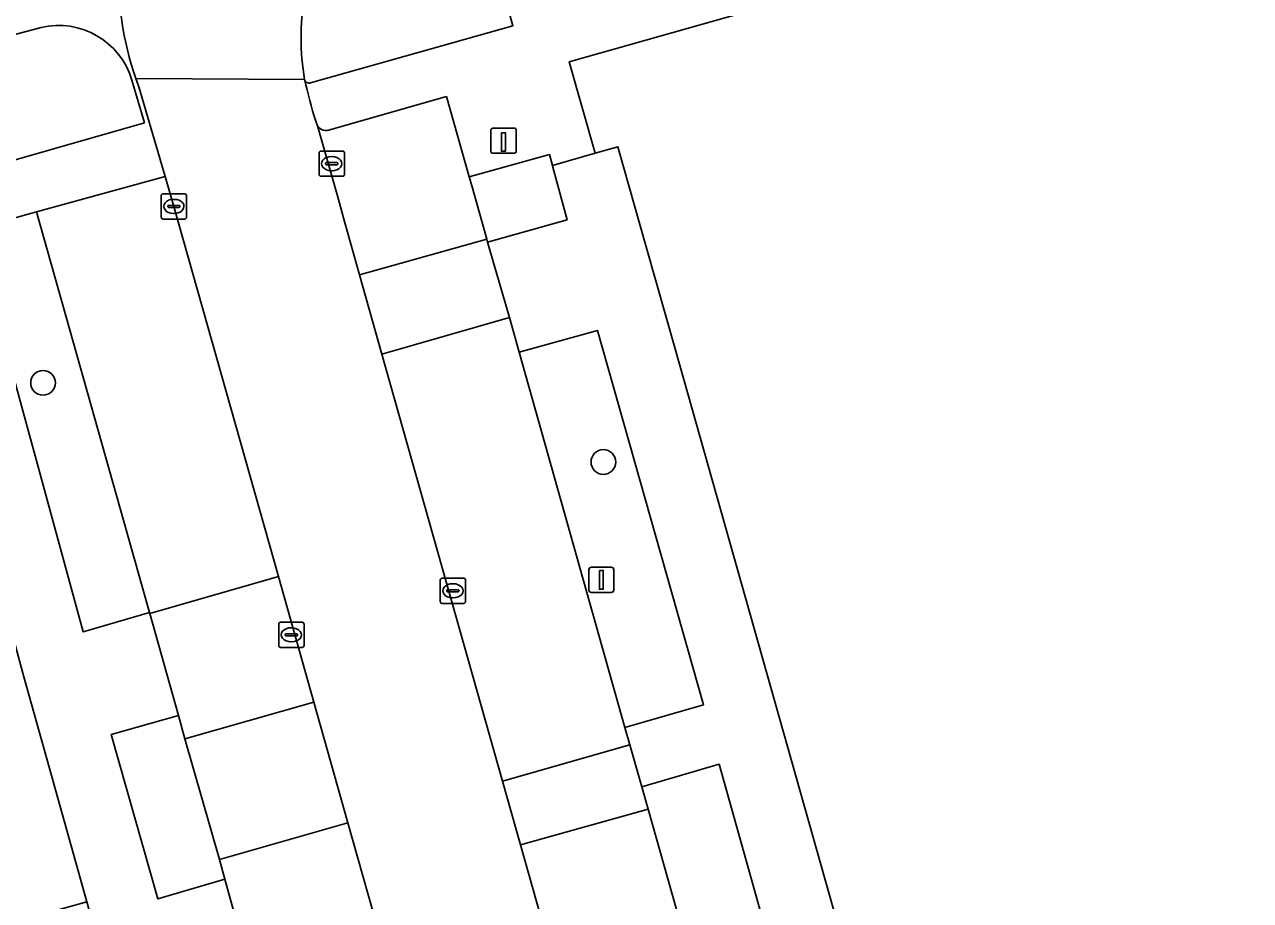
# Model space of a CAD drawing. Extents: x 159680 to 160786, y 387323 to 388340.
# Drawn here: x 159790.84 to 159839.39, y 388053.61 to 388088.29 of the extents above; entities that cross this region are included whole.
import ezdxf

# ---------------------------------------------------------------- set-up
doc = ezdxf.new("R2010")
doc.units = 0
for name, color, linetype in [('IMGEO_Boom', 7, 'Continuous'), ('IMGEO_Groenvoorziening', 7, 'Continuous'), ('IMGEO_Kolk', 7, 'Continuous'), ('IMGEO_Laadpaal', 7, 'Continuous'), ('IMGEO_Lichtmast', 7, 'Continuous'), ('IMGEO_Pand', 7, 'Continuous'), ('IMGEO_Parkeervlak_open', 7, 'Continuous'), ('IMGEO_Rijbaan_lokaal_gesloten', 7, 'Continuous'), ('IMGEO_Voetpad_open', 7, 'Continuous')]:
    doc.layers.add(name, color=color, linetype=linetype)

msp = doc.modelspace()

# ---------------------------------------------------------------- linework, layer by layer
at = {"layer": 'IMGEO_Boom'}
for centre in [(159791.575, 388074.102), (159813.766, 388070.967)]:
    msp.add_circle(centre, 0.489, dxfattribs=at)
at = {"layer": 'IMGEO_Groenvoorziening'}
for points in [[(159802.17, 388085.979), (159810.181, 388088.241), (159807.964, 388096.274)], [(159791.495, 388088.176), (159786.795, 388086.916), (159788.109, 388082.261), (159795.588, 388084.391)], [(159795.588, 388084.391), (159795.098, 388086.078)]]:
    msp.add_lwpolyline(points, dxfattribs=at)
for points in [[(159811.765, 388082.642), (159811.749, 388082.703), (159811.63, 388083.14), (159808.449, 388082.258), (159808.563, 388081.855), (159809.149, 388079.787), (159809.18, 388079.676), (159812.331, 388080.558)], [(159791.319, 388080.869), (159788.808, 388080.175), (159789.17, 388078.852), (159793.169, 388064.241), (159795.797, 388065.005)], [(159810.437, 388075.311), (159814.617, 388060.458), (159817.724, 388061.35), (159813.532, 388076.18)], [(159797.195, 388060.008), (159796.933, 388060.927), (159794.279, 388060.173), (159796.115, 388053.667), (159798.778, 388054.454), (159798.558, 388055.226)], [(159818.346, 388059.004), (159815.283, 388058.104), (159815.534, 388057.217), (159819.461, 388043.335), (159822.513, 388044.173)]]:
    msp.add_lwpolyline(points, close=True, dxfattribs=at)
for centre, radius, start, end in [((159811.11, 388087.728), 9.316, 111.3382, 189.9965), ((159792.18, 388085.21), 3.044, 16.5697, 103.0065), ((159802.115, 388086.157), 0.186, 194.1976, 287.1564)]:
    msp.add_arc(centre, radius, start, end, dxfattribs=at)
at = {"layer": 'IMGEO_Kolk'}
for p, q in [((159802.583, 388083.278), (159803.435, 388083.278)), ((159802.508, 388082.352), (159802.508, 388083.204)), ((159802.767, 388082.772), (159802.767, 388082.784)), ((159802.81, 388082.821), (159803.208, 388082.821)), ((159802.996, 388083.058), (159803.021, 388083.058)), ((159803.251, 388082.784), (159803.251, 388082.772)), ((159803.509, 388083.204), (159803.509, 388082.352)), ((159803.435, 388082.278), (159802.583, 388082.278)), ((159803.205, 388082.735), (159802.807, 388082.735)), ((159803.019, 388082.498), (159802.994, 388082.498)), ((159796.255, 388080.66), (159796.255, 388081.512)), ((159796.33, 388081.586), (159797.182, 388081.586)), ((159796.743, 388081.366), (159796.768, 388081.366)), ((159797.256, 388081.512), (159797.256, 388080.66)), ((159796.514, 388081.08), (159796.514, 388081.092)), ((159796.952, 388081.043), (159796.554, 388081.043)), ((159796.557, 388081.129), (159796.955, 388081.129)), ((159796.998, 388081.092), (159796.998, 388081.08)), ((159797.182, 388080.586), (159796.33, 388080.586)), ((159796.766, 388080.806), (159796.741, 388080.806)), ((159807.305, 388065.442), (159807.305, 388066.294)), ((159807.38, 388066.368), (159808.232, 388066.368)), ((159808.306, 388066.294), (159808.306, 388065.442)), ((159807.564, 388065.862), (159807.564, 388065.874)), ((159808.002, 388065.825), (159807.604, 388065.825)), ((159807.607, 388065.911), (159808.005, 388065.911)), ((159807.793, 388066.148), (159807.818, 388066.148)), ((159808.048, 388065.874), (159808.048, 388065.862)), ((159808.232, 388065.368), (159807.38, 388065.368)), ((159807.816, 388065.588), (159807.791, 388065.588)), ((159800.909, 388063.699), (159800.909, 388064.551)), ((159800.984, 388064.625), (159801.836, 388064.625)), ((159801.397, 388064.405), (159801.422, 388064.405)), ((159801.91, 388064.551), (159801.91, 388063.699)), ((159801.168, 388064.119), (159801.168, 388064.131)), ((159801.606, 388064.082), (159801.208, 388064.082)), ((159801.211, 388064.168), (159801.609, 388064.168)), ((159801.42, 388063.845), (159801.395, 388063.845)), ((159801.652, 388064.131), (159801.652, 388064.119)), ((159801.836, 388063.625), (159800.984, 388063.625))]:
    msp.add_line(p, q, dxfattribs=at)
for points in [[(159802.583, 388083.278), (159803.435, 388083.278)], [(159802.508, 388082.352), (159802.508, 388083.204)], [(159803.509, 388083.204), (159803.509, 388082.352)], [(159803.435, 388082.278), (159802.583, 388082.278)], [(159796.255, 388080.66), (159796.255, 388081.512)], [(159796.33, 388081.586), (159797.182, 388081.586)], [(159797.256, 388081.512), (159797.256, 388080.66)], [(159797.182, 388080.586), (159796.33, 388080.586)], [(159807.305, 388065.442), (159807.305, 388066.294)], [(159807.38, 388066.368), (159808.232, 388066.368)], [(159808.306, 388066.294), (159808.306, 388065.442)], [(159808.232, 388065.368), (159807.38, 388065.368)], [(159800.909, 388063.699), (159800.909, 388064.551)], [(159800.984, 388064.625), (159801.836, 388064.625)], [(159801.91, 388064.551), (159801.91, 388063.699)], [(159801.836, 388063.625), (159800.984, 388063.625)]]:
    msp.add_lwpolyline(points, dxfattribs=at)
for centre, radius, start, end in [((159802.585, 388083.202), 0.0765, 91.552, 178.448), ((159802.585, 388083.202), 0.0765, 91.552, 178.448), ((159803.433, 388083.202), 0.0765, 1.552, 88.448), ((159803.433, 388083.202), 0.0765, 1.552, 88.448), ((159802.807, 388082.781), 0.0403, 85.8775, 175.7526), ((159802.804, 388082.771), 0.0366, 178.938, 274.7102), ((159803.208, 388082.778), 0.043, 264.8664, 352.4533), ((159803.212, 388082.783), 0.0386, 1.7309, 96.639), ((159802.585, 388082.354), 0.0765, 181.552, 268.448), ((159802.585, 388082.354), 0.0765, 181.552, 268.448), ((159803.433, 388082.354), 0.0765, 271.552, 358.448), ((159803.433, 388082.354), 0.0765, 271.552, 358.448), ((159796.332, 388081.51), 0.0765, 91.552, 178.448), ((159796.332, 388081.51), 0.0765, 91.552, 178.448), ((159797.18, 388081.51), 0.0765, 1.552, 88.448), ((159797.18, 388081.51), 0.0765, 1.552, 88.448), ((159796.554, 388081.089), 0.0403, 85.8775, 175.7526), ((159796.551, 388081.079), 0.0366, 178.938, 274.7102), ((159796.955, 388081.086), 0.043, 264.8664, 352.4533), ((159796.959, 388081.091), 0.0386, 1.7309, 96.639), ((159796.332, 388080.662), 0.0765, 181.552, 268.448), ((159796.332, 388080.662), 0.0765, 181.552, 268.448), ((159797.18, 388080.662), 0.0765, 271.552, 358.448), ((159797.18, 388080.662), 0.0765, 271.552, 358.448), ((159807.382, 388066.292), 0.0765, 91.552, 178.448), ((159807.382, 388066.292), 0.0765, 91.552, 178.448), ((159808.23, 388066.292), 0.0765, 1.552, 88.448), ((159808.23, 388066.292), 0.0765, 1.552, 88.448), ((159807.604, 388065.871), 0.0403, 85.8775, 175.7526), ((159807.601, 388065.861), 0.0366, 178.938, 274.7102), ((159808.005, 388065.868), 0.043, 264.8664, 352.4533), ((159808.009, 388065.873), 0.0386, 1.7309, 96.639), ((159807.382, 388065.444), 0.0765, 181.552, 268.448), ((159807.382, 388065.444), 0.0765, 181.552, 268.448), ((159808.23, 388065.444), 0.0765, 271.552, 358.448), ((159808.23, 388065.444), 0.0765, 271.552, 358.448), ((159800.986, 388064.549), 0.0765, 91.552, 178.448), ((159800.986, 388064.549), 0.0765, 91.552, 178.448), ((159801.834, 388064.549), 0.0765, 1.552, 88.448), ((159801.834, 388064.549), 0.0765, 1.552, 88.448), ((159801.208, 388064.128), 0.0403, 85.8775, 175.7526), ((159801.205, 388064.118), 0.0366, 178.938, 274.7102), ((159801.609, 388064.125), 0.043, 264.8664, 352.4533), ((159801.613, 388064.13), 0.0386, 1.7309, 96.639), ((159800.986, 388063.701), 0.0765, 181.552, 268.448), ((159800.986, 388063.701), 0.0765, 181.552, 268.448), ((159801.834, 388063.701), 0.0765, 271.552, 358.448), ((159801.834, 388063.701), 0.0765, 271.552, 358.448)]:
    msp.add_arc(centre, radius, start, end, dxfattribs=at)
for centre, major_axis, ratio, start_param, end_param in [((159802.995, 388082.778), (-0.387, 0.002), 0.722429, 4.712389, 7.853982), ((159803.02, 388082.778), (-0.39, 0.002), 0.717154, 1.570796, 4.712389), ((159796.742, 388081.086), (-0.387, 0.002), 0.722429, 4.712389, 7.853982), ((159796.767, 388081.086), (-0.39, 0.002), 0.717154, 1.570796, 4.712389), ((159807.792, 388065.868), (-0.387, 0.002), 0.722429, 4.712389, 7.853982), ((159807.817, 388065.868), (-0.39, 0.002), 0.717154, 1.570796, 4.712389), ((159801.396, 388064.125), (-0.387, 0.002), 0.722429, 4.712389, 7.853982), ((159801.421, 388064.125), (-0.39, 0.002), 0.717154, 1.570796, 4.712389)]:
    msp.add_ellipse(centre, major_axis=major_axis, ratio=ratio, start_param=start_param, end_param=end_param, dxfattribs=at)
at = {"layer": 'IMGEO_Laadpaal'}
for p, q in [((159809.312, 388084.106), (159809.312, 388083.265)), ((159809.312, 388084.106), (159809.312, 388083.265)), ((159810.228, 388084.19), (159809.387, 388084.19)), ((159810.228, 388084.19), (159809.387, 388084.19)), ((159810.312, 388083.274), (159810.312, 388084.115)), ((159810.312, 388083.274), (159810.312, 388084.115)), ((159809.396, 388083.19), (159810.237, 388083.19)), ((159809.396, 388083.19), (159810.237, 388083.19))]:
    msp.add_line(p, q, dxfattribs=at)
msp.add_lwpolyline([(159809.727, 388084.003), (159809.887, 388084.003), (159809.887, 388083.27), (159809.727, 388083.27), (159809.727, 388084.003)], dxfattribs=at)
for centre, start, end in [((159809.39, 388084.112), 92.4484, 184.2845), ((159809.39, 388084.112), 92.4484, 184.2845), ((159810.234, 388084.112), 2.4484, 94.2845), ((159810.234, 388084.112), 2.4484, 94.2845), ((159809.39, 388083.268), 182.4484, 274.2845), ((159809.39, 388083.268), 182.4484, 274.2845), ((159810.234, 388083.268), 272.4484, 4.2845), ((159810.234, 388083.268), 272.4484, 4.2845)]:
    msp.add_arc(centre, 0.0779, start, end, dxfattribs=at)
at = {"layer": 'IMGEO_Lichtmast'}
for p, q in [((159813.29, 388066.803), (159814.08, 388066.803)), ((159814.08, 388066.803), (159813.29, 388066.803)), ((159813.19, 388065.903), (159813.19, 388066.703)), ((159813.19, 388066.703), (159813.19, 388065.903)), ((159814.18, 388066.703), (159814.18, 388065.903)), ((159814.18, 388065.903), (159814.18, 388066.703)), ((159814.08, 388065.803), (159813.29, 388065.803)), ((159813.29, 388065.803), (159814.08, 388065.803))]:
    msp.add_line(p, q, dxfattribs=at)
msp.add_lwpolyline([(159813.61, 388066.678), (159813.76, 388066.678), (159813.76, 388065.928), (159813.61, 388065.928), (159813.61, 388066.678)], dxfattribs=at)
for centre, start, end in [((159813.29, 388066.703), 90, 180), ((159813.29, 388066.703), 90, 180), ((159814.08, 388066.703), 0, 90), ((159814.08, 388066.703), 360, 90), ((159813.29, 388065.903), 180, 270), ((159813.29, 388065.903), 180, 270), ((159814.08, 388065.903), 270, 0), ((159814.08, 388065.903), 270, 0)]:
    msp.add_arc(centre, 0.1, start, end, dxfattribs=at)
at = {"layer": 'IMGEO_Pand'}
for points in [[(159826.288, 388037.576), (159826.427, 388037.077), (159830.392, 388038.185), (159831.254, 388035.102), (159880.352, 388048.965), (159865.52, 388101.823), (159857.079, 388099.437), (159851.272, 388097.795), (159822.036, 388089.531), (159822.118, 388089.243), (159820.107, 388088.675), (159820.025, 388088.963), (159812.417, 388086.813), (159813.44, 388083.195), (159814.344, 388083.45), (159815.465, 388079.487), (159816.607, 388075.445), (159824.701, 388046.808), (159826.078, 388041.936), (159827.236, 388037.841)], [(159788.594, 388070.439), (159788.944, 388070.516), (159788.562, 388071.895), (159737.57, 388057.575), (159737.966, 388056.757), (159741.903, 388048.638), (159748.433, 388035.168), (159744.563, 388034.114), (159744.46, 388035.204), (159744.143, 388035.186), (159744.269, 388033.713), (159744.329, 388033.5), (159776.16, 388042.673), (159774.582, 388048.326), (159793.306, 388053.549), (159791.725, 388059.215), (159790.819, 388062.463), (159790.452, 388063.779)]]:
    msp.add_lwpolyline(points, close=True, dxfattribs=at)
at = {"layer": 'IMGEO_Parkeervlak_open'}
for points in [[(159808.449, 388082.258), (159807.548, 388085.434), (159802.971, 388084.127)], [(159802.439, 388084.277), (159803.231, 388081.508), (159803.512, 388080.495), (159804.108, 388078.384), (159809.149, 388079.787), (159808.563, 388081.855), (159808.449, 388082.258)]]:
    msp.add_lwpolyline(points, dxfattribs=at)
for points in [[(159796.756, 388081.086), (159796.407, 388082.275), (159791.319, 388080.869), (159795.797, 388065.005), (159795.806, 388064.972), (159800.897, 388066.433)], [(159810.437, 388075.311), (159810.042, 388076.684), (159804.998, 388075.232), (159809.766, 388058.335), (159814.812, 388059.768), (159814.617, 388060.458)], [(159802.304, 388061.455), (159797.195, 388060.008), (159798.558, 388055.226), (159803.652, 388056.684)], [(159815.534, 388057.217), (159810.478, 388055.814), (159814.569, 388041.318), (159819.625, 388042.755), (159819.461, 388043.335)]]:
    msp.add_lwpolyline(points, close=True, dxfattribs=at)
msp.add_arc((159802.791, 388084.507), 0.421, 213.1933, 295.3145, dxfattribs=at)
at = {"layer": 'IMGEO_Rijbaan_lokaal_gesloten'}
for points in [[(159801.935, 388086.111), (159795.252, 388086.151), (159795.365, 388085.827), (159796.407, 388082.275), (159796.756, 388081.086), (159800.897, 388066.433), (159802.304, 388061.455), (159803.652, 388056.684), (159805.061, 388051.697), (159805.352, 388050.667), (159811.205, 388029.885), (159812.513, 388025.241), (159818.635, 388003.499)], [(159795.252, 388086.151), (159801.935, 388086.111)], [(159820.027, 388021.979), (159817.31, 388031.606), (159815.285, 388038.78), (159814.569, 388041.318), (159810.478, 388055.814), (159809.766, 388058.335), (159804.998, 388075.232), (159804.108, 388078.384), (159803.512, 388080.495), (159803.231, 388081.508), (159802.439, 388084.277), (159802.373, 388084.461)]]:
    msp.add_lwpolyline(points, dxfattribs=at)
for centre, radius, start, end in [((159806.452, 388090.092), 11.873, 108.9044, 199.3879), ((159811.11, 388087.728), 9.316, 111.3382, 189.9965), ((159822.108, 388090.583), 20.663, 192.499, 197.2341)]:
    msp.add_arc(centre, radius, start, end, dxfattribs=at)
at = {"layer": 'IMGEO_Voetpad_open'}
for points in [[(159802.971, 388084.127), (159807.548, 388085.434), (159808.449, 388082.258), (159811.63, 388083.14), (159811.749, 388082.703), (159813.44, 388083.195), (159812.417, 388086.813), (159820.025, 388088.963), (159820.107, 388088.675), (159822.118, 388089.243), (159822.036, 388089.531), (159851.272, 388097.795), (159857.079, 388099.437), (159865.52, 388101.823), (159876.836, 388105.022)], [(159807.964, 388096.274), (159810.181, 388088.241), (159802.17, 388085.979)], [(159795.588, 388084.391), (159788.109, 388082.261), (159786.795, 388086.916), (159791.495, 388088.176)], [(159788.808, 388080.175), (159791.319, 388080.869), (159796.407, 388082.275), (159795.365, 388085.827), (159795.252, 388086.151)], [(159795.098, 388086.078), (159795.588, 388084.391)], [(159802.373, 388084.461), (159802.439, 388084.277)], [(159824.701, 388046.808), (159816.607, 388075.445), (159815.465, 388079.487), (159814.344, 388083.45), (159813.44, 388083.195), (159811.749, 388082.703), (159811.765, 388082.642), (159812.331, 388080.558), (159809.18, 388079.676), (159810.042, 388076.684), (159810.437, 388075.311), (159813.532, 388076.18), (159817.724, 388061.35), (159814.617, 388060.458), (159814.812, 388059.768), (159815.283, 388058.104), (159818.346, 388059.004), (159822.513, 388044.173)], [(159811.041, 388000.584), (159807.984, 388011.447), (159810.66, 388012.183), (159810.341, 388013.371), (159807.656, 388012.628), (159804.708, 388023.12), (159807.366, 388023.861), (159806.334, 388027.505), (159803.676, 388026.747), (159800.861, 388036.776), (159803.533, 388037.534), (159803.191, 388038.694), (159800.516, 388037.941), (159797.504, 388048.739), (159800.144, 388049.492), (159799.938, 388050.24), (159798.778, 388054.454), (159796.115, 388053.667), (159794.279, 388060.173), (159796.933, 388060.927), (159795.806, 388064.972), (159795.797, 388065.005), (159793.169, 388064.241), (159789.17, 388078.852)], [(159790.819, 388062.463), (159791.725, 388059.215), (159793.306, 388053.549), (159794.855, 388047.996), (159795.233, 388048.104), (159801.523, 388025.732), (159802.49, 388022.293), (159807.434, 388004.707)]]:
    msp.add_lwpolyline(points, dxfattribs=at)
for points in [[(159809.18, 388079.676), (159809.149, 388079.787), (159804.108, 388078.384), (159804.998, 388075.232), (159810.042, 388076.684)], [(159800.897, 388066.433), (159795.806, 388064.972), (159796.933, 388060.927), (159797.195, 388060.008), (159802.304, 388061.455)], [(159815.283, 388058.104), (159814.812, 388059.768), (159809.766, 388058.335), (159810.478, 388055.814), (159815.534, 388057.217)], [(159803.652, 388056.684), (159798.558, 388055.226), (159798.778, 388054.454), (159799.938, 388050.24), (159805.061, 388051.697)]]:
    msp.add_lwpolyline(points, close=True, dxfattribs=at)
for centre, radius, start, end in [((159806.452, 388090.092), 11.873, 108.9044, 199.3879), ((159792.18, 388085.21), 3.044, 16.5697, 103.0065), ((159802.115, 388086.157), 0.186, 194.1976, 287.1564), ((159822.108, 388090.583), 20.663, 192.499, 197.2341), ((159802.791, 388084.507), 0.421, 213.1933, 295.3145)]:
    msp.add_arc(centre, radius, start, end, dxfattribs=at)

doc.saveas('drawing.dxf')
